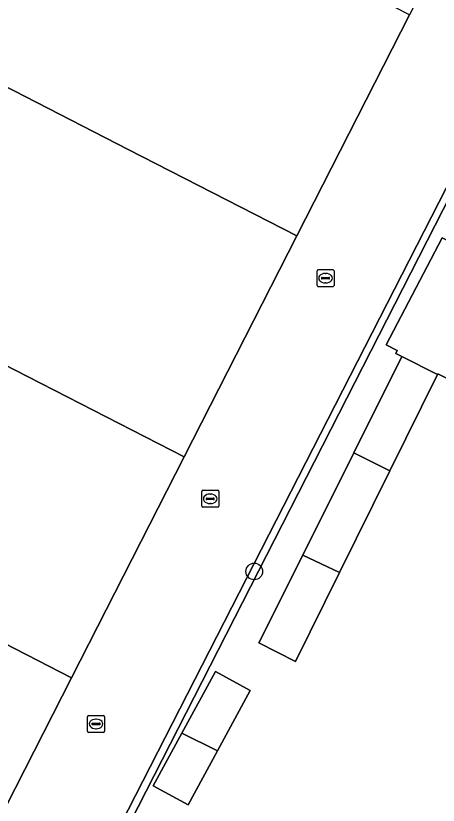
# Model space of a CAD drawing. Extents: x 160349 to 161355, y 381727 to 382854.
# Drawn here: x 160702.07 to 160726.93, y 382306.55 to 382352.95 of the extents above; entities that cross this region are included whole.
import ezdxf

# ---------------------------------------------------------------- set-up
doc = ezdxf.new("R2010")
doc.units = 0
for name, color, linetype in [('IMGEO_Boom', 7, 'Continuous'), ('IMGEO_Erf', 7, 'Continuous'), ('IMGEO_Groenvoorziening', 7, 'Continuous'), ('IMGEO_Haag', 7, 'Continuous'), ('IMGEO_Kolk', 7, 'Continuous'), ('IMGEO_Pand', 7, 'Continuous'), ('IMGEO_Voetpad_open', 7, 'Continuous')]:
    doc.layers.add(name, color=color, linetype=linetype)

msp = doc.modelspace()

# ---------------------------------------------------------------- linework, layer by layer
at = {"layer": 'IMGEO_Boom'}
msp.add_circle((160716.108, 382320.293), 0.489, dxfattribs=at)
at = {"layer": 'IMGEO_Erf'}
msp.add_lwpolyline([(160728.877, 382305.615), (160729.644, 382307.116), (160730.413, 382308.622), (160730.459, 382308.713), (160727.843, 382310), (160730.719, 382315.629), (160733.643, 382321.351), (160736.53, 382327.002), (160739.422, 382332.662), (160742.059, 382331.332), (160742.09, 382331.393), (160745.008, 382337.111), (160729.098, 382345.248), (160688.461, 382265.787)], dxfattribs=at)
for points in [[(160726.9, 382331.907), (160726.879, 382331.865), (160724.078, 382326.201), (160721.121, 382320.222), (160718.54, 382315.002), (160716.37, 382316.087), (160718.957, 382321.257), (160721.965, 382327.272), (160724.789, 382332.918), (160724.434, 382333.097), (160724.521, 382333.272), (160723.875, 382333.608), (160727.17, 382339.907), (160730.518, 382338.237), (160728.543, 382334.288), (160729.047, 382334.036), (160727.871, 382331.683), (160727.765, 382331.47)], [(160713.947, 382309.751), (160712.22, 382306.575), (160710.165, 382307.693), (160711.846, 382310.784), (160713.818, 382314.409), (160715.873, 382313.291)]]:
    msp.add_lwpolyline(points, close=True, dxfattribs=at)
at = {"layer": 'IMGEO_Groenvoorziening'}
msp.add_lwpolyline([(160729.098, 382345.248), (160729.719, 382346.462), (160732.663, 382352.257), (160735.595, 382357.997), (160735.246, 382358.167), (160687.321, 382264.602), (160687.672, 382264.425), (160688.461, 382265.787)], close=True, dxfattribs=at)
at = {"layer": 'IMGEO_Haag'}
msp.add_lwpolyline([(160729.719, 382346.462), (160732.663, 382352.257), (160735.595, 382357.997), (160735.246, 382358.167), (160687.321, 382264.602), (160687.672, 382264.425), (160688.461, 382265.787), (160729.098, 382345.248)], close=True, dxfattribs=at)
at = {"layer": 'IMGEO_Kolk'}
for p, q in [((160719.797, 382337.106), (160719.797, 382337.958)), ((160719.872, 382338.032), (160720.724, 382338.032)), ((160720.285, 382337.812), (160720.31, 382337.812)), ((160720.798, 382337.958), (160720.798, 382337.106)), ((160720.056, 382337.526), (160720.056, 382337.538)), ((160720.494, 382337.489), (160720.096, 382337.489)), ((160720.099, 382337.575), (160720.497, 382337.575)), ((160720.308, 382337.252), (160720.283, 382337.252)), ((160720.54, 382337.538), (160720.54, 382337.526)), ((160720.724, 382337.032), (160719.872, 382337.032)), ((160713.013, 382324.138), (160713.013, 382324.99)), ((160713.088, 382325.064), (160713.94, 382325.064)), ((160713.501, 382324.844), (160713.526, 382324.844)), ((160714.014, 382324.99), (160714.014, 382324.138)), ((160713.272, 382324.558), (160713.272, 382324.57)), ((160713.71, 382324.521), (160713.312, 382324.521)), ((160713.315, 382324.607), (160713.713, 382324.607)), ((160713.524, 382324.284), (160713.499, 382324.284)), ((160713.756, 382324.57), (160713.756, 382324.558)), ((160713.94, 382324.064), (160713.088, 382324.064)), ((160706.296, 382310.903), (160706.296, 382311.755)), ((160706.371, 382311.829), (160707.223, 382311.829)), ((160707.297, 382311.755), (160707.297, 382310.903)), ((160706.555, 382311.323), (160706.555, 382311.335)), ((160706.993, 382311.286), (160706.595, 382311.286)), ((160706.598, 382311.372), (160706.996, 382311.372)), ((160706.784, 382311.609), (160706.809, 382311.609)), ((160707.039, 382311.335), (160707.039, 382311.323)), ((160707.223, 382310.829), (160706.371, 382310.829)), ((160706.807, 382311.049), (160706.782, 382311.049))]:
    msp.add_line(p, q, dxfattribs=at)
for points in [[(160719.797, 382337.106), (160719.797, 382337.958)], [(160719.872, 382338.032), (160720.724, 382338.032)], [(160720.798, 382337.958), (160720.798, 382337.106)], [(160720.724, 382337.032), (160719.872, 382337.032)], [(160713.013, 382324.138), (160713.013, 382324.99)], [(160713.088, 382325.064), (160713.94, 382325.064)], [(160714.014, 382324.99), (160714.014, 382324.138)], [(160713.94, 382324.064), (160713.088, 382324.064)], [(160706.296, 382310.903), (160706.296, 382311.755)], [(160706.371, 382311.829), (160707.223, 382311.829)], [(160707.297, 382311.755), (160707.297, 382310.903)], [(160707.223, 382310.829), (160706.371, 382310.829)]]:
    msp.add_lwpolyline(points, dxfattribs=at)
for centre, radius, start, end in [((160719.874, 382337.956), 0.0765, 91.552, 178.448), ((160719.874, 382337.956), 0.0765, 91.552, 178.448), ((160720.722, 382337.956), 0.0765, 1.552, 88.448), ((160720.722, 382337.956), 0.0765, 1.552, 88.448), ((160720.096, 382337.535), 0.0403, 85.8775, 175.7526), ((160720.093, 382337.525), 0.0366, 178.938, 274.7102), ((160720.497, 382337.532), 0.043, 264.8664, 352.4533), ((160720.501, 382337.537), 0.0386, 1.7309, 96.639), ((160719.874, 382337.108), 0.0765, 181.552, 268.448), ((160719.874, 382337.108), 0.0765, 181.552, 268.448), ((160720.722, 382337.108), 0.0765, 271.552, 358.448), ((160720.722, 382337.108), 0.0765, 271.552, 358.448), ((160713.09, 382324.988), 0.0765, 91.552, 178.448), ((160713.09, 382324.988), 0.0765, 91.552, 178.448), ((160713.938, 382324.988), 0.0765, 1.552, 88.448), ((160713.938, 382324.988), 0.0765, 1.552, 88.448), ((160713.312, 382324.567), 0.0403, 85.8775, 175.7526), ((160713.309, 382324.557), 0.0366, 178.938, 274.7102), ((160713.713, 382324.564), 0.043, 264.8664, 352.4533), ((160713.717, 382324.569), 0.0386, 1.7309, 96.639), ((160713.09, 382324.14), 0.0765, 181.552, 268.448), ((160713.09, 382324.14), 0.0765, 181.552, 268.448), ((160713.938, 382324.14), 0.0765, 271.552, 358.448), ((160713.938, 382324.14), 0.0765, 271.552, 358.448), ((160706.373, 382311.753), 0.0765, 91.552, 178.448), ((160706.373, 382311.753), 0.0765, 91.552, 178.448), ((160707.221, 382311.753), 0.0765, 1.552, 88.448), ((160707.221, 382311.753), 0.0765, 1.552, 88.448), ((160706.595, 382311.332), 0.0403, 85.8775, 175.7526), ((160706.592, 382311.322), 0.0366, 178.938, 274.7102), ((160706.996, 382311.329), 0.043, 264.8664, 352.4533), ((160707, 382311.334), 0.0386, 1.7309, 96.639), ((160706.373, 382310.905), 0.0765, 181.552, 268.448), ((160706.373, 382310.905), 0.0765, 181.552, 268.448), ((160707.221, 382310.905), 0.0765, 271.552, 358.448), ((160707.221, 382310.905), 0.0765, 271.552, 358.448)]:
    msp.add_arc(centre, radius, start, end, dxfattribs=at)
for centre, major_axis, ratio, start_param, end_param in [((160720.284, 382337.532), (-0.387, 0.002), 0.722429, 4.712389, 7.853982), ((160720.309, 382337.532), (-0.39, 0.002), 0.717154, 1.570796, 4.712389), ((160713.5, 382324.564), (-0.387, 0.002), 0.722429, 4.712389, 7.853982), ((160713.525, 382324.564), (-0.39, 0.002), 0.717154, 1.570796, 4.712389), ((160706.783, 382311.329), (-0.387, 0.002), 0.722429, 4.712389, 7.853982), ((160706.808, 382311.329), (-0.39, 0.002), 0.717154, 1.570796, 4.712389)]:
    msp.add_ellipse(centre, major_axis=major_axis, ratio=ratio, start_param=start_param, end_param=end_param, dxfattribs=at)
at = {"layer": 'IMGEO_Pand'}
for points in [[(160725.242, 382353.001), (160715.333, 382358.079), (160705.196, 382363.274), (160698.562, 382350.291), (160708.684, 382345.104), (160718.612, 382340.017)], [(160718.612, 382340.017), (160708.684, 382345.104), (160698.562, 382350.291), (160691.928, 382337.307), (160702.035, 382332.128), (160711.982, 382327.032)], [(160730.518, 382338.237), (160727.17, 382339.907), (160723.875, 382333.608), (160724.521, 382333.272), (160724.434, 382333.097), (160724.789, 382332.918), (160726.879, 382331.865), (160726.9, 382331.907), (160727.765, 382331.47), (160727.871, 382331.683), (160729.047, 382334.036), (160728.543, 382334.288)], [(160705.351, 382314.047), (160711.982, 382327.032), (160702.035, 382332.128), (160691.928, 382337.307), (160685.295, 382324.324), (160695.385, 382319.153)], [(160726.879, 382331.865), (160724.789, 382332.918), (160721.965, 382327.272), (160724.078, 382326.201)], [(160724.078, 382326.201), (160721.965, 382327.272), (160718.957, 382321.257), (160721.121, 382320.222)], [(160705.351, 382314.047), (160695.385, 382319.153), (160685.295, 382324.324), (160678.661, 382311.34), (160688.736, 382306.178), (160698.72, 382301.061)], [(160721.121, 382320.222), (160718.957, 382321.257), (160716.37, 382316.087), (160718.54, 382315.002)], [(160713.947, 382309.751), (160715.873, 382313.291), (160713.818, 382314.409), (160711.846, 382310.784)], [(160713.947, 382309.751), (160711.846, 382310.784), (160710.165, 382307.693), (160712.22, 382306.575)]]:
    msp.add_lwpolyline(points, close=True, dxfattribs=at)
at = {"layer": 'IMGEO_Voetpad_open'}
msp.add_lwpolyline([(160687.321, 382264.602), (160735.246, 382358.167), (160735.595, 382357.997), (160737.749, 382362.211), (160731.536, 382365.326), (160725.242, 382353.001), (160718.612, 382340.017), (160711.982, 382327.032), (160705.351, 382314.047), (160698.72, 382301.061)], dxfattribs=at)

doc.saveas('drawing.dxf')
